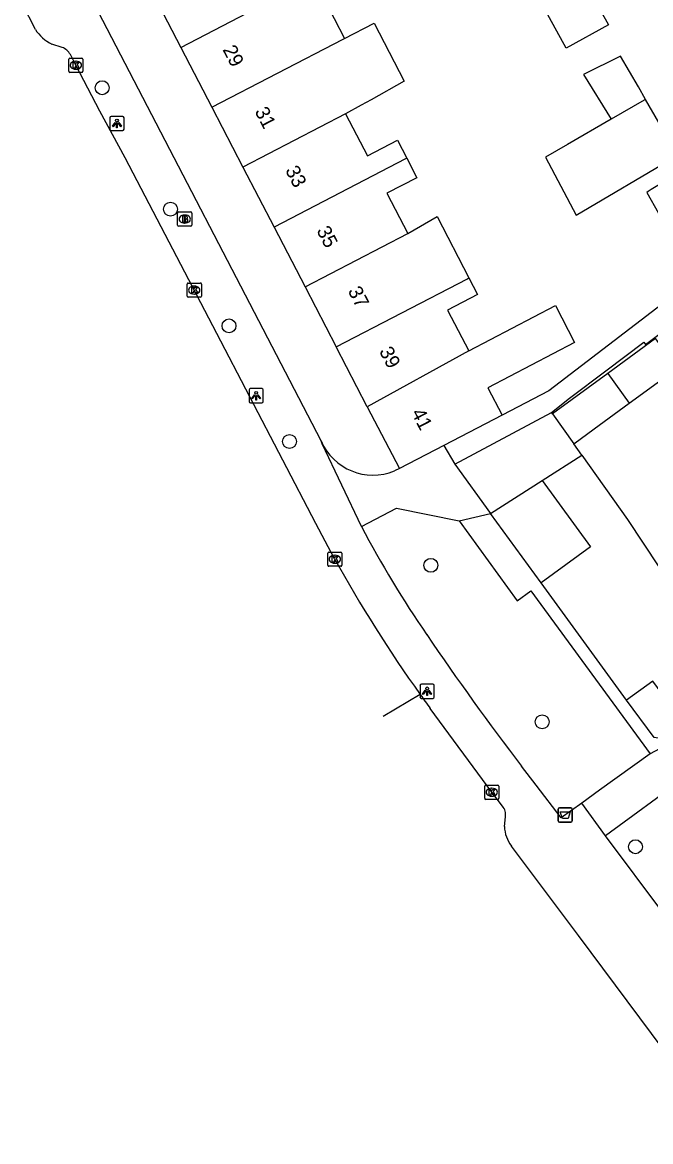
# Model space of a CAD drawing. Extents: x 159822 to 160765, y 380693 to 381634.
# Drawn here: x 159871.6 to 159915.8, y 381241.8 to 381320.5 of the extents above; entities that cross this region are included whole.
import ezdxf

# ---------------------------------------------------------------- set-up
doc = ezdxf.new("R2010")
doc.units = 0
for name, color, linetype in [('IMGEO_Afvalbak', 7, 'Continuous'), ('IMGEO_Boom', 7, 'Continuous'), ('IMGEO_Brandkraan', 7, 'Continuous'), ('IMGEO_Kolk', 7, 'Continuous'), ('IMGEO_Lichtpunt', 7, 'Continuous'), ('IMGEO_Muur', 7, 'Continuous'), ('IMGEO_Pand', 7, 'Continuous'), ('IMGEO_Pand_nummerreeks', 7, 'Continuous'), ('IMGEO_Rijbaan_lokaal_open', 7, 'Continuous'), ('IMGEO_Voetpad_open', 7, 'Continuous')]:
    doc.layers.add(name, color=color, linetype=linetype)

msp = doc.modelspace()

# ---------------------------------------------------------------- linework, layer by layer
at = {"layer": 'IMGEO_Afvalbak'}
for p, q in [((159909.311, 381264.329), (159909.311, 381265.129)), ((159909.311, 381265.129), (159909.311, 381264.329)), ((159909.411, 381265.229), (159910.201, 381265.229)), ((159910.201, 381265.229), (159909.411, 381265.229)), ((159910.301, 381265.129), (159910.301, 381264.329)), ((159910.301, 381264.329), (159910.301, 381265.129)), ((159910.201, 381264.229), (159909.411, 381264.229)), ((159909.411, 381264.229), (159910.201, 381264.229))]:
    msp.add_line(p, q, dxfattribs=at)
msp.add_lwpolyline([(159909.454, 381264.943), (159910.158, 381264.943), (159910.009, 381264.473), (159909.603, 381264.473), (159909.454, 381264.943)], dxfattribs=at)
for centre, start, end in [((159909.411, 381265.129), 90, 180), ((159909.411, 381265.129), 90, 180), ((159910.201, 381265.129), 0, 90), ((159910.201, 381265.129), 360, 90), ((159909.411, 381264.329), 180, 270), ((159909.411, 381264.329), 180, 270), ((159910.201, 381264.329), 270, 0), ((159910.201, 381264.329), 270, 0)]:
    msp.add_arc(centre, 0.1, start, end, dxfattribs=at)
at = {"layer": 'IMGEO_Boom'}
for centre in [(159877.225, 381315.886), (159882.032, 381307.342), (159886.154, 381299.131), (159890.408, 381291), (159900.354, 381282.291), (159908.18, 381271.277), (159914.742, 381262.496)]:
    msp.add_circle(centre, 0.489, dxfattribs=at)
at = {"layer": 'IMGEO_Brandkraan'}
for p, q in [((159882.537, 381306.222), (159882.537, 381307.074)), ((159882.612, 381307.148), (159883.464, 381307.148)), ((159883.538, 381307.074), (159883.538, 381306.222)), ((159883.048, 381306.368), (159883.023, 381306.368)), ((159883.025, 381306.928), (159883.05, 381306.928)), ((159883.464, 381306.148), (159882.612, 381306.148))]:
    msp.add_line(p, q, dxfattribs=at)
for points in [[(159882.537, 381306.222), (159882.537, 381307.074)], [(159882.612, 381307.148), (159883.464, 381307.148)], [(159883.538, 381307.074), (159883.538, 381306.222)], [(159882.885, 381306.848), (159882.885, 381306.448), (159883.098, 381306.448)], [(159883.116, 381306.848), (159882.885, 381306.848)], [(159883.064, 381306.767), (159883.01, 381306.767), (159883.01, 381306.691)], [(159883.01, 381306.691), (159883.063, 381306.691)], [(159883.072, 381306.615), (159883.01, 381306.615), (159883.01, 381306.534)], [(159883.01, 381306.534), (159883.072, 381306.534)], [(159883.464, 381306.148), (159882.612, 381306.148)]]:
    msp.add_lwpolyline(points, dxfattribs=at)
for centre, radius, start, end in [((159882.614, 381307.072), 0.0765, 91.55205, 178.44795), ((159882.614, 381307.072), 0.0765, 91.55205, 178.44795), ((159883.462, 381307.072), 0.0765, 1.55205, 88.44795), ((159883.462, 381307.072), 0.0765, 1.55205, 88.44795), ((159882.614, 381306.224), 0.0765, 181.55205, 268.44795), ((159882.614, 381306.224), 0.0765, 181.55205, 268.44795), ((159883.065, 381306.729), 0.0379, 267.82845, 90.93552), ((159883.073, 381306.574), 0.0404, 269.87594, 90.50774), ((159883.104, 381306.699), 0.251, 268.66757, 293.53466), ((159883.12, 381306.703), 0.145, 59.4692, 91.53667), ((159883.145, 381306.75), 0.0922, 285.51372, 58.15012), ((159883.15, 381306.558), 0.105, 301.31148, 78.98903), ((159883.462, 381306.224), 0.0765, 271.55205, 358.44795), ((159883.462, 381306.224), 0.0765, 271.55205, 358.44795)]:
    msp.add_arc(centre, radius, start, end, dxfattribs=at)
for centre, major_axis, ratio, start_param, end_param in [((159883.024, 381306.648), (-0.387, 0.002), 0.722429, 4.712389, 7.853982), ((159883.049, 381306.648), (-0.39, 0.002), 0.717154, 1.570796, 4.712389)]:
    msp.add_ellipse(centre, major_axis=major_axis, ratio=ratio, start_param=start_param, end_param=end_param, dxfattribs=at)
at = {"layer": 'IMGEO_Kolk'}
for p, q in [((159874.878, 381317.043), (159874.878, 381317.895)), ((159874.953, 381317.969), (159875.805, 381317.969)), ((159875.366, 381317.749), (159875.391, 381317.749)), ((159875.879, 381317.895), (159875.879, 381317.043)), ((159875.805, 381316.969), (159874.953, 381316.969)), ((159875.389, 381317.189), (159875.364, 381317.189)), ((159883.206, 381301.223), (159883.206, 381302.075)), ((159883.281, 381302.149), (159884.133, 381302.149)), ((159883.694, 381301.929), (159883.719, 381301.929)), ((159884.207, 381302.075), (159884.207, 381301.223)), ((159884.133, 381301.149), (159883.281, 381301.149)), ((159883.717, 381301.369), (159883.692, 381301.369)), ((159893.097, 381282.295), (159893.097, 381283.147)), ((159893.172, 381283.221), (159894.024, 381283.221)), ((159893.585, 381283.001), (159893.61, 381283.001)), ((159894.098, 381283.147), (159894.098, 381282.295)), ((159894.024, 381282.221), (159893.172, 381282.221)), ((159893.608, 381282.441), (159893.583, 381282.441)), ((159904.138, 381265.904), (159904.138, 381266.756)), ((159904.213, 381266.83), (159905.065, 381266.83)), ((159904.626, 381266.61), (159904.651, 381266.61)), ((159905.139, 381266.756), (159905.139, 381265.904)), ((159905.065, 381265.83), (159904.213, 381265.83)), ((159904.649, 381266.05), (159904.624, 381266.05))]:
    msp.add_line(p, q, dxfattribs=at)
for points in [[(159874.878, 381317.043), (159874.878, 381317.895)], [(159874.953, 381317.969), (159875.805, 381317.969)], [(159875.199, 381317.669), (159875.322, 381317.669), (159875.322, 381317.518), (159875.452, 381317.669), (159875.616, 381317.669), (159875.47, 381317.518), (159875.623, 381317.269), (159875.471, 381317.269), (159875.386, 381317.433), (159875.322, 381317.366), (159875.322, 381317.269), (159875.199, 381317.269), (159875.199, 381317.669)], [(159875.879, 381317.895), (159875.879, 381317.043)], [(159875.805, 381316.969), (159874.953, 381316.969)], [(159883.206, 381301.223), (159883.206, 381302.075)], [(159883.281, 381302.149), (159884.133, 381302.149)], [(159883.527, 381301.849), (159883.65, 381301.849), (159883.65, 381301.698), (159883.78, 381301.849), (159883.944, 381301.849), (159883.798, 381301.698), (159883.951, 381301.449), (159883.799, 381301.449), (159883.714, 381301.613), (159883.65, 381301.546), (159883.65, 381301.449), (159883.527, 381301.449), (159883.527, 381301.849)], [(159884.207, 381302.075), (159884.207, 381301.223)], [(159884.133, 381301.149), (159883.281, 381301.149)], [(159893.097, 381282.295), (159893.097, 381283.147)], [(159893.172, 381283.221), (159894.024, 381283.221)], [(159893.418, 381282.921), (159893.541, 381282.921), (159893.541, 381282.77), (159893.671, 381282.921), (159893.835, 381282.921), (159893.689, 381282.77), (159893.842, 381282.521), (159893.69, 381282.521), (159893.605, 381282.685), (159893.541, 381282.618), (159893.541, 381282.521), (159893.418, 381282.521), (159893.418, 381282.921)], [(159894.098, 381283.147), (159894.098, 381282.295)], [(159894.024, 381282.221), (159893.172, 381282.221)], [(159904.138, 381265.904), (159904.138, 381266.756)], [(159904.213, 381266.83), (159905.065, 381266.83)], [(159904.459, 381266.53), (159904.582, 381266.53), (159904.582, 381266.379), (159904.712, 381266.53), (159904.876, 381266.53), (159904.73, 381266.379), (159904.883, 381266.13), (159904.731, 381266.13), (159904.646, 381266.294), (159904.582, 381266.227), (159904.582, 381266.13), (159904.459, 381266.13), (159904.459, 381266.53)], [(159905.139, 381266.756), (159905.139, 381265.904)], [(159905.065, 381265.83), (159904.213, 381265.83)]]:
    msp.add_lwpolyline(points, dxfattribs=at)
for centre, start, end in [((159874.955, 381317.893), 91.55205, 178.44795), ((159874.955, 381317.893), 91.55205, 178.44795), ((159875.803, 381317.893), 1.55205, 88.44795), ((159875.803, 381317.893), 1.55205, 88.44795), ((159874.955, 381317.045), 181.55205, 268.44795), ((159874.955, 381317.045), 181.55205, 268.44795), ((159875.803, 381317.045), 271.55205, 358.44795), ((159875.803, 381317.045), 271.55205, 358.44795), ((159883.283, 381302.073), 91.55205, 178.44795), ((159883.283, 381302.073), 91.55205, 178.44795), ((159884.131, 381302.073), 1.55205, 88.44795), ((159884.131, 381302.073), 1.55205, 88.44795), ((159883.283, 381301.225), 181.55205, 268.44795), ((159883.283, 381301.225), 181.55205, 268.44795), ((159884.131, 381301.225), 271.55205, 358.44795), ((159884.131, 381301.225), 271.55205, 358.44795), ((159893.174, 381283.145), 91.55205, 178.44795), ((159893.174, 381283.145), 91.55205, 178.44795), ((159894.022, 381283.145), 1.55205, 88.44795), ((159894.022, 381283.145), 1.55205, 88.44795), ((159893.174, 381282.297), 181.55205, 268.44795), ((159893.174, 381282.297), 181.55205, 268.44795), ((159894.022, 381282.297), 271.55205, 358.44795), ((159894.022, 381282.297), 271.55205, 358.44795), ((159904.215, 381266.754), 91.55205, 178.44795), ((159904.215, 381266.754), 91.55205, 178.44795), ((159905.063, 381266.754), 1.55205, 88.44795), ((159905.063, 381266.754), 1.55205, 88.44795), ((159904.215, 381265.906), 181.55205, 268.44795), ((159904.215, 381265.906), 181.55205, 268.44795), ((159905.063, 381265.906), 271.55205, 358.44795), ((159905.063, 381265.906), 271.55205, 358.44795)]:
    msp.add_arc(centre, 0.0765, start, end, dxfattribs=at)
for centre, major_axis, ratio, start_param, end_param in [((159875.365, 381317.469), (-0.387, 0.002), 0.722429, 4.712389, 7.853982), ((159875.39, 381317.469), (-0.39, 0.002), 0.717154, 1.570796, 4.712389), ((159883.693, 381301.649), (-0.387, 0.002), 0.722429, 4.712389, 7.853982), ((159883.718, 381301.649), (-0.39, 0.002), 0.717154, 1.570796, 4.712389), ((159893.584, 381282.721), (-0.387, 0.002), 0.722429, 4.712389, 7.853982), ((159893.609, 381282.721), (-0.39, 0.002), 0.717154, 1.570796, 4.712389), ((159904.625, 381266.33), (-0.387, 0.002), 0.722429, 4.712389, 7.853982), ((159904.65, 381266.33), (-0.39, 0.002), 0.717154, 1.570796, 4.712389)]:
    msp.add_ellipse(centre, major_axis=major_axis, ratio=ratio, start_param=start_param, end_param=end_param, dxfattribs=at)
at = {"layer": 'IMGEO_Lichtpunt'}
for p, q in [((159877.771, 381313.772), (159877.771, 381312.965)), ((159877.771, 381313.772), (159877.771, 381312.965)), ((159878.673, 381313.867), (159877.865, 381313.867)), ((159878.673, 381313.867), (159877.865, 381313.867)), ((159878.767, 381312.965), (159878.767, 381313.772)), ((159878.767, 381312.965), (159878.767, 381313.772)), ((159877.865, 381312.871), (159878.673, 381312.871)), ((159877.865, 381312.871), (159878.673, 381312.871)), ((159887.564, 381294.625), (159887.564, 381293.818)), ((159887.564, 381294.625), (159887.564, 381293.818)), ((159888.466, 381294.72), (159887.658, 381294.72)), ((159888.466, 381294.72), (159887.658, 381294.72)), ((159888.56, 381293.818), (159888.56, 381294.625)), ((159888.56, 381293.818), (159888.56, 381294.625)), ((159887.658, 381293.724), (159888.466, 381293.724)), ((159887.658, 381293.724), (159888.466, 381293.724)), ((159899.589, 381273.835), (159899.589, 381273.028)), ((159899.589, 381273.835), (159899.589, 381273.028)), ((159900.491, 381273.93), (159899.683, 381273.93)), ((159900.491, 381273.93), (159899.683, 381273.93)), ((159900.585, 381273.028), (159900.585, 381273.835)), ((159900.585, 381273.028), (159900.585, 381273.835)), ((159899.683, 381272.934), (159900.491, 381272.934)), ((159899.683, 381272.934), (159900.491, 381272.934))]:
    msp.add_line(p, q, dxfattribs=at)
for points in [[(159878.145, 381313.436), (159878.184, 381313.408), (159877.996, 381313.146), (159877.958, 381313.173), (159878.145, 381313.436)], [(159878.247, 381313.388), (159878.294, 381313.388), (159878.294, 381313.066), (159878.247, 381313.066), (159878.247, 381313.388)], [(159878.357, 381313.408), (159878.395, 381313.435), (159878.582, 381313.173), (159878.543, 381313.145), (159878.357, 381313.408)], [(159887.938, 381294.289), (159887.977, 381294.261), (159887.789, 381293.999), (159887.751, 381294.026), (159887.938, 381294.289)], [(159888.04, 381294.241), (159888.087, 381294.241), (159888.087, 381293.919), (159888.04, 381293.919), (159888.04, 381294.241)], [(159888.15, 381294.261), (159888.188, 381294.288), (159888.375, 381294.026), (159888.336, 381293.998), (159888.15, 381294.261)], [(159899.963, 381273.499), (159900.002, 381273.471), (159899.814, 381273.209), (159899.776, 381273.236), (159899.963, 381273.499)], [(159900.065, 381273.451), (159900.112, 381273.451), (159900.112, 381273.129), (159900.065, 381273.129), (159900.065, 381273.451)], [(159900.175, 381273.471), (159900.213, 381273.498), (159900.4, 381273.236), (159900.361, 381273.208), (159900.175, 381273.471)]]:
    msp.add_lwpolyline(points, dxfattribs=at)
for centre in [(159878.27, 381313.57), (159888.063, 381294.423), (159900.088, 381273.633)]:
    msp.add_circle(centre, 0.0994, dxfattribs=at)
for centre, start, end in [((159877.865, 381313.772), 90, 180), ((159877.865, 381313.772), 90, 180), ((159878.673, 381313.772), 0, 90), ((159878.673, 381313.772), 0, 90), ((159877.865, 381312.965), 180, 270), ((159877.865, 381312.965), 180, 270), ((159878.673, 381312.965), 270, 0), ((159878.673, 381312.965), 270, 360), ((159887.658, 381294.625), 90, 180), ((159887.658, 381294.625), 90, 180), ((159888.466, 381294.625), 0, 90), ((159888.466, 381294.625), 0, 90), ((159887.658, 381293.818), 180, 270), ((159887.658, 381293.818), 180, 270), ((159888.466, 381293.818), 270, 0), ((159888.466, 381293.818), 270, 360), ((159899.683, 381273.835), 90, 180), ((159899.683, 381273.835), 90, 180), ((159900.491, 381273.835), 0, 90), ((159900.491, 381273.835), 0, 90), ((159899.683, 381273.028), 180, 270), ((159899.683, 381273.028), 180, 270), ((159900.491, 381273.028), 270, 0), ((159900.491, 381273.028), 270, 360)]:
    msp.add_arc(centre, 0.0946, start, end, dxfattribs=at)
at = {"layer": 'IMGEO_Muur'}
msp.add_lwpolyline([(159908.11, 381281.06), (159904.555, 381285.942)], dxfattribs=at)
at = {"layer": 'IMGEO_Pand'}
for points in [[(159882.763, 381318.723), (159892.086, 381323.596)], [(159892.086, 381323.596), (159894.285, 381319.359)], [(159880.576, 381322.936), (159882.763, 381318.723)], [(159911.163, 381323.364), (159912.844, 381320.321), (159909.865, 381318.675), (159908.174, 381321.735)], [(159894.285, 381319.359), (159896.361, 381320.437), (159898.486, 381316.344), (159896.15, 381315.044), (159895.453, 381314.656), (159894.359, 381314.047)], [(159884.95, 381314.511), (159894.185, 381319.304), (159894.285, 381319.359)], [(159882.763, 381318.723), (159884.95, 381314.511)], [(159915.458, 381315.062), (159914.953, 381315.938), (159913.7, 381318.112), (159911.101, 381316.81), (159913.036, 381313.667)], [(159915.458, 381315.062), (159915.357, 381315.004), (159913.036, 381313.667)], [(159917.576, 381311.386), (159915.458, 381315.062)], [(159884.95, 381314.511), (159887.137, 381310.299)], [(159894.359, 381314.047), (159887.137, 381310.299)], [(159894.359, 381314.047), (159895.889, 381311.104), (159898.002, 381312.202), (159898.659, 381310.937)], [(159913.036, 381313.667), (159909.973, 381311.903), (159908.415, 381311.006), (159910.567, 381306.933), (159917.49, 381310.994)], [(159898.659, 381310.937), (159898.559, 381310.88), (159889.323, 381306.087)], [(159898.659, 381310.937), (159899.375, 381309.557), (159897.26, 381308.464), (159898.732, 381305.623)], [(159887.137, 381310.299), (159889.323, 381306.087)], [(159917.988, 381310.019), (159915.858, 381308.723), (159915.639, 381308.59), (159915.538, 381308.528), (159917.198, 381305.617)], [(159898.732, 381305.623), (159900.799, 381306.817), (159903.032, 381302.513)], [(159889.323, 381306.087), (159891.51, 381301.874)], [(159891.51, 381301.874), (159898.732, 381305.623)], [(159893.697, 381297.662), (159902.933, 381302.455), (159903.032, 381302.513)], [(159903.032, 381302.513), (159903.637, 381301.347), (159901.524, 381300.251), (159903.017, 381297.373)], [(159891.51, 381301.874), (159893.697, 381297.662)], [(159903.017, 381297.373), (159909.112, 381300.562), (159910.461, 381297.964), (159904.366, 381294.775), (159905.363, 381292.855)], [(159895.883, 381293.45), (159893.697, 381297.662)], [(159914.306, 381293.689), (159917.056, 381295.702), (159917.72, 381296.188), (159916.164, 381298.25), (159912.794, 381295.783)], [(159903.017, 381297.373), (159895.883, 381293.45)], [(159912.794, 381295.783), (159908.913, 381292.942)], [(159912.794, 381295.783), (159914.306, 381293.689)], [(159910.407, 381290.838), (159911.839, 381291.885), (159914.306, 381293.689)], [(159895.883, 381293.45), (159898.139, 381289.105)], [(159905.363, 381292.855), (159901.27, 381290.73)], [(159902.045, 381289.406), (159908.848, 381293.033)], [(159908.913, 381292.942), (159908.848, 381293.033)], [(159908.913, 381292.942), (159910.407, 381290.838)], [(159901.27, 381290.73), (159898.139, 381289.105)], [(159910.973, 381290.04), (159910.407, 381290.838)], [(159908.186, 381288.26), (159910.973, 381290.04)], [(159910.973, 381290.04), (159914.19, 381285.509), (159916.396, 381282.185)], [(159902.045, 381289.406), (159904.555, 381285.942)], [(159904.555, 381285.942), (159908.186, 381288.26)], [(159908.186, 381288.26), (159911.58, 381283.599), (159908.11, 381281.06)], [(159914.122, 381272.811), (159908.11, 381281.06)], [(159921.01, 381275.583), (159917.013, 381272.701), (159915.964, 381274.153), (159914.122, 381272.811)]]:
    msp.add_lwpolyline(points, dxfattribs=at)
at = {"layer": 'IMGEO_Rijbaan_lokaal_open'}
for points in [[(159872.535, 381319.994), (159871.618, 381321.761)], [(159874.406, 381318.717), (159873.694, 381318.962)], [(159893.576, 381282.758), (159892.265, 381285.231), (159885.294, 381298.601), (159878.855, 381310.96), (159877.077, 381314.227), (159875.378, 381317.468), (159874.992, 381318.214)], [(159899.599, 381273.208), (159897.002, 381271.647)], [(159905.384, 381265.347), (159904.638, 381266.329), (159900.314, 381272.214)], [(159905.527, 381263.919), (159905.593, 381264.597)], [(159921.483, 381241.753), (159919.649, 381244.252), (159916.773, 381248.169), (159910.733, 381256.259), (159906.022, 381262.539)]]:
    msp.add_lwpolyline(points, dxfattribs=at)
for centre, radius, start, end in [((159874.794, 381321.364), 2.642, 211.23818, 245.39663), ((159874.116, 381317.787), 0.974, 26.01219, 72.70475), ((159982.618, 381332.241), 101.868, 209.06199, 215.41568), ((159984.4, 381333.452), 104.022, 215.39085, 216.06528), ((159904.775, 381264.773), 0.837, 347.84204, 43.30073), ((159907.977, 381264.019), 2.452, 182.33833, 217.12705)]:
    msp.add_arc(centre, radius, start, end, dxfattribs=at)
at = {"layer": 'IMGEO_Voetpad_open'}
for points in [[(159892.634, 381291.044), (159876.334, 381322.443)], [(159918.982, 381302.488), (159918.541, 381302.149), (159908.642, 381294.557), (159905.363, 381292.855)], [(159908.848, 381293.033), (159910.101, 381294.048), (159912.656, 381295.975), (159915.329, 381297.991), (159915.46, 381297.818), (159917.549, 381299.394)], [(159895.464, 381285.024), (159892.697, 381290.845), (159892.634, 381291.044)], [(159901.27, 381290.73), (159902.045, 381289.406)], [(159898.139, 381289.105), (159897.797, 381288.94)], [(159895.464, 381285.024), (159897.947, 381286.3), (159902.353, 381285.415)], [(159902.353, 381285.415), (159904.555, 381285.942)], [(159908.11, 381281.06), (159904.555, 381285.942)], [(159902.353, 381285.415), (159906.42, 381279.793), (159907.385, 381280.507), (159915.771, 381269.023)], [(159917.486, 381269.946), (159916.058, 381270.188), (159914.122, 381272.811)], [(159917.486, 381269.946), (159915.771, 381269.023)], [(159915.771, 381269.023), (159912.222, 381266.468), (159910.976, 381265.571)], [(159910.976, 381265.571), (159909.52, 381264.523), (159907.762, 381266.819), (159906.736, 381268.158)], [(159918.337, 381267.42), (159918.153, 381267.285), (159912.646, 381263.252)], [(159912.646, 381263.252), (159910.976, 381265.571)], [(159916.734, 381257.771), (159912.646, 381263.252)]]:
    msp.add_lwpolyline(points, dxfattribs=at)
for centre, radius, start, end in [((159896.278, 381292.599), 3.962, 203.10867, 292.54807), ((159962.434, 381320.353), 75.717, 207.8135, 214.5492), ((160061.349, 381386.548), 194.734, 214.0855, 217.44184)]:
    msp.add_arc(centre, radius, start, end, dxfattribs=at)

# ---------------------------------------------------------------- texts
at = {"layer": 'IMGEO_Pand_nummerreeks'}
for s, rotation, p in [('29', 297.43543, (159885.682, 381318.57)), ('31', 297.43301, (159887.936, 381314.228)), ('33', 297.43543, (159890.086, 381310.087)), ('35', 297.43543, (159892.288, 381305.845)), ('37', 297.43543, (159894.49, 381301.603)), ('39', 297.43543, (159896.692, 381297.362)), ('41', 297.43543, (159898.946, 381293.02))]:
    msp.add_text(s, height=1, rotation=rotation, dxfattribs=at).set_placement(p)

doc.saveas('drawing.dxf')
